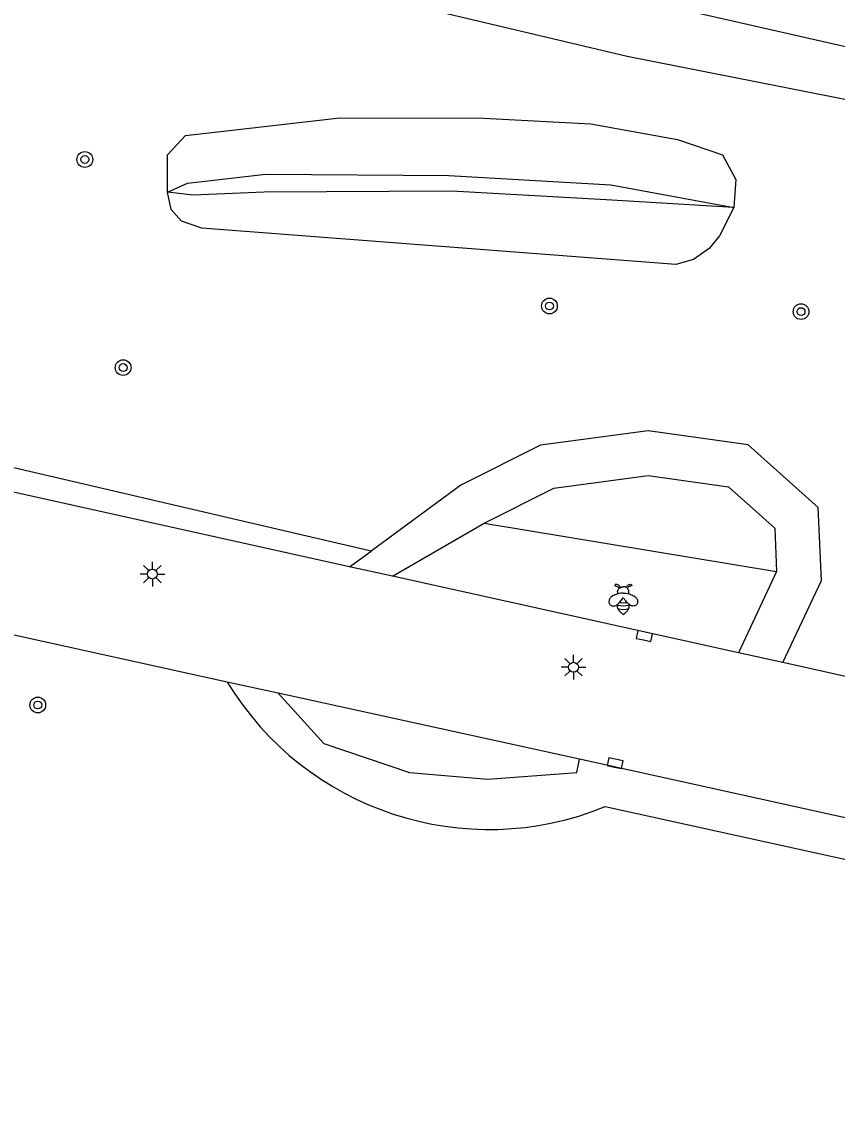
# Model space of a CAD drawing. Extents: x 124000 to 128010, y 398999 to 403000.
# Drawn here: x 127507.1 to 127548.5, y 399371.8 to 399427 of the extents above; entities that cross this region are included whole.
import ezdxf

# ---------------------------------------------------------------- set-up
doc = ezdxf.new("R2010")
doc.units = 0
for name, color, linetype in [('gg-knt-BGT kruinlijn', 7, 'Continuous'), ('gg-knt-bovenkant onderkant talud', 7, 'Continuous'), ('gg-knt-verharding', 7, 'Continuous'), ('gt-grn-groengrens', 7, 'Continuous'), ('gt-symb-boom', 7, 'Continuous'), ('gt-symb-insectenhotel', 7, 'Continuous'), ('gt-symb-kolk', 7, 'Continuous'), ('gt-symb-lichtmast', 7, 'Continuous')]:
    doc.layers.add(name, color=color, linetype=linetype)

# ---------------------------------------------------------------- blocks, each defined once
blk = doc.blocks.new('gt0-KOLK')
at = {"layer": 'gt-symb-kolk'}
blk.add_lwpolyline([(0, 0), (0.375, 0), (0.375, 0.4), (-0.375, 0.4), (-0.375, 0), (0, 0)], dxfattribs=at)
blk = doc.blocks.new('gt0-LMAST')
at = {"layer": 'gt-symb-lichtmast'}
for p, q in [((-0.005, 0.246), (-0.005, 0.621)), ((-0.182, 0.173), (-0.447, 0.438)), ((0.172, 0.173), (0.437, 0.438)), ((-0.255, -0.004), (-0.63, -0.004)), ((-0.182, -0.181), (-0.447, -0.446)), ((-0.005, -0.254), (-0.005, -0.629)), ((0.437, -0.446), (0.172, -0.181)), ((0.245, -0.004), (0.62, -0.004))]:
    blk.add_line(p, q, dxfattribs=at)
blk.add_circle((-0.005, -0.004), 0.25, dxfattribs=at)
blk = doc.blocks.new('gt0-INSEC')
at = {"layer": 'gt-symb-insectenhotel'}
for centre, radius, start, end in [((0, 0.823), 1.156, 255.1631, 284.8369), ((0, 0.434), 0.951, 253.1544, 286.8456), ((0, 1.013), 1.186, 260.8173, 279.1827)]:
    blk.add_arc(centre, radius, start, end, dxfattribs=at)
for points, degree in [([(-0.123, 0.585), (-0.18, 0.666), (-0.24, 0.723), (-0.305, 0.754), (-0.376, 0.766), (-0.426, 0.746), (-0.436, 0.698), (-0.395, 0.678), (-0.323, 0.666), (-0.256, 0.627), (-0.194, 0.535)], 3), ([(-0.268, 0.281), (-0.279, 0.315), (-0.297, 0.411), (-0.257, 0.503), (-0.221, 0.545), (-0.209, 0.556)], 3), ([(-0.137, 0.605), (-0.102, 0.622), (-0.06, 0.637), (0, 0.638)], 2), ([(0.137, 0.605), (0.102, 0.622), (0.06, 0.637), (0, 0.638)], 2), ([(0.123, 0.585), (0.18, 0.666), (0.24, 0.723), (0.305, 0.754), (0.376, 0.766), (0.426, 0.746), (0.436, 0.698), (0.395, 0.678), (0.323, 0.666), (0.256, 0.627), (0.194, 0.535)], 3), ([(0.268, 0.281), (0.279, 0.315), (0.297, 0.411), (0.257, 0.503), (0.221, 0.545), (0.209, 0.556)], 3), ([(0, 0.319), (-0.189, 0.306), (-0.373, 0.257), (-0.61, 0.143), (-0.708, 0.019), (-0.749, -0.168), (-0.673, -0.314), (-0.488, -0.357), (-0.335, -0.305), (-0.194, -0.178), (0, 0.077)], 3), ([(0, 0.319), (0.189, 0.306), (0.373, 0.257), (0.61, 0.143), (0.708, 0.019), (0.749, -0.168), (0.673, -0.314), (0.488, -0.357), (0.335, -0.305), (0.194, -0.178), (0, 0.077)], 3), ([(0, -0.766), (-0.043, -0.765), (-0.058, -0.708), (-0.194, -0.62), (-0.304, -0.459), (-0.299, -0.309), (-0.292, -0.258)], 3), ([(0, -0.766), (0.043, -0.765), (0.058, -0.708), (0.194, -0.62), (0.304, -0.459), (0.299, -0.309), (0.292, -0.258)], 3)]:
    blk.add_open_spline(points, degree=degree, dxfattribs=at)
blk = doc.blocks.new('gt0-BOOM')
at = {"layer": 'gt-symb-boom'}
for radius in [0.4, 0.2]:
    blk.add_circle((0, 0), radius, dxfattribs=at)

msp = doc.modelspace()

# ---------------------------------------------------------------- linework, layer by layer
at = {"layer": 'gg-knt-BGT kruinlijn'}
for p, q in [((127420.44, 399453.181), (127537.808, 399425.254)), ((127537.808, 399425.254), (127582.812, 399416.351))]:
    msp.add_line(p, q, dxfattribs=at)
at = {"layer": 'gg-knt-bovenkant onderkant talud'}
for points in [[(127514.458, 399418.353), (127515.47, 399418.803), (127519.448, 399419.262), (127528.736, 399419.195), (127536.971, 399418.715), (127543.215, 399417.565)], [(127543.215, 399417.565), (127536.734, 399417.966), (127528.871, 399418.405), (127519.369, 399418.342), (127515.758, 399418.192), (127514.458, 399418.353)]]:
    msp.add_lwpolyline(points, dxfattribs=at)
at = {"layer": 'gg-knt-verharding'}
for p, q in [((127525.884, 399398.832), (127523.704, 399399.315)), ((127543.453, 399394.94), (127525.884, 399398.832)), ((127517.495, 399393.456), (127493.956, 399398.619)), ((127545.704, 399394.441), (127543.453, 399394.94)), ((127563.038, 399390.601), (127545.704, 399394.441)), ((127520.07, 399392.891), (127517.495, 399393.456)), ((127535.384, 399389.531), (127520.07, 399392.891)), ((127562.513, 399383.552), (127535.384, 399389.531))]:
    msp.add_line(p, q, dxfattribs=at)
msp.add_lwpolyline([(127523.704, 399399.315), (127505.019, 399403.454), (127498.101, 399404.957)], dxfattribs=at)
at = {"layer": 'gt-grn-groengrens'}
for p, q in [((127525.884, 399398.832), (127530.533, 399401.53)), ((127530.533, 399401.53), (127545.39, 399399.074)), ((127523.704, 399399.315), (127524.794, 399400.113)), ((127545.39, 399399.074), (127543.453, 399394.94))]:
    msp.add_line(p, q, dxfattribs=at)
for points in [[(127424.639, 399471.162), (127421.3, 399471.067), (127419.475, 399468.951), (127418.313, 399467.291), (127417.857, 399465.217), (127417.608, 399463.267), (127417.608, 399460.985), (127418.23, 399458.952), (127419.599, 399456.38), (127420.602, 399454.929), (127581.979, 399418.23), (127586.274, 399419.85), (127587.182, 399423.45)], [(127524.794, 399400.113), (127499.875, 399405.913), (127498.823, 399407.939), (127496.846, 399411.004), (127492.2, 399416.145), (127483.7, 399423.46), (127476.09, 399428.898), (127465.909, 399434.731), (127456.421, 399439.871), (127450.589, 399442.343), (127437.444, 399447.583), (127429.932, 399449.659), (127423.705, 399450.944), (127419.942, 399451.064), (127420.44, 399453.181)], [(127514.458, 399418.353), (127514.46, 399420.255), (127515.363, 399421.226), (127523.212, 399422.122), (127530.5, 399422.107), (127535.951, 399421.822), (127540.364, 399421.022), (127542.648, 399420.25), (127543.312, 399419.002), (127543.215, 399417.565)], [(127543.215, 399417.565), (127542.485, 399416.137), (127541.968, 399415.492), (127541.172, 399414.927), (127540.268, 399414.671), (127516.201, 399416.517), (127515.169, 399416.869), (127514.643, 399417.468), (127514.458, 399418.353)], [(127545.704, 399394.441), (127547.661, 399398.619), (127547.504, 399402.325), (127543.942, 399405.503), (127538.871, 399406.216), (127533.4, 399405.49), (127529.354, 399403.456), (127524.794, 399400.113)], [(127530.533, 399401.53), (127534.072, 399403.309), (127538.862, 399403.945), (127542.953, 399403.37), (127545.296, 399401.279), (127545.39, 399399.074)], [(127520.07, 399392.891), (127522.398, 399390.331), (127526.741, 399388.852), (127530.727, 399388.511), (127535.236, 399388.857), (127535.384, 399389.531)], [(127536.683, 399387.128), (127559.615, 399382.08), (127561.884, 399371.844)]]:
    msp.add_lwpolyline(points, dxfattribs=at)
msp.add_arc((127530.783, 399401.494), 15.531, 211.1706, 292.3253, dxfattribs=at)

# ---------------------------------------------------------------- block references
at = {"layer": 'gt-symb-boom'}
for p in [(127510.258, 399420.009), (127533.853, 399412.565), (127546.63, 399412.28), (127512.204, 399409.435), (127507.87, 399392.288)]:
    msp.add_blockref('gt0-BOOM', p, dxfattribs=at)
at = {"layer": 'gt-symb-insectenhotel'}
msp.add_blockref('gt0-INSEC', (127537.603, 399397.66), dxfattribs=at)
at = {"layer": 'gt-symb-kolk'}
for p, rotation in [((127538.628, 399395.594), -12.53502334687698), ((127537.148, 399389.136), -12.535023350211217)]:
    msp.add_blockref('gt0-KOLK', p, dxfattribs=dict(at, rotation=rotation))
at = {"layer": 'gt-symb-lichtmast'}
for p in [(127513.694, 399398.944), (127535.08, 399394.211)]:
    msp.add_blockref('gt0-LMAST', p, dxfattribs=at)

doc.saveas('drawing.dxf')
